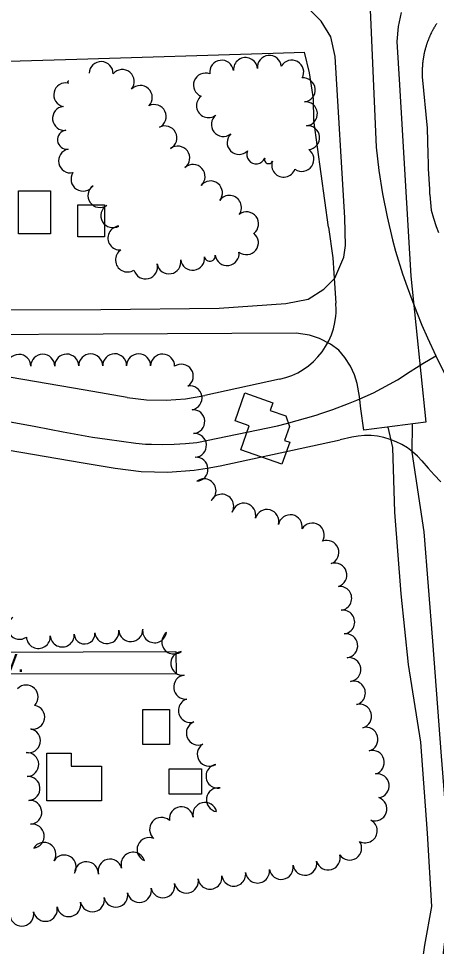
# Model space of a CAD drawing. Extents: x -25029 to 2274964, y -81170 to 687028.
# Drawn here: x 2554 to 2903, y -68690 to -67916 of the extents above; entities that cross this region are included whole.
import ezdxf

# ---------------------------------------------------------------- set-up
doc = ezdxf.new("R2010")
doc.units = 0
for name, color, linetype in [('81911BEA - RW_X_Fee_RW', 7, 'Continuous'), ('BLDG', 7, 'Continuous'), ('GE_X_CL_2000', 7, 'Continuous'), ('ROAD', 7, 'Continuous'), ('ROAD-NAME', 7, 'Continuous'), ('TREES', 7, 'Continuous')]:
    doc.layers.add(name, color=color, linetype=linetype)

msp = doc.modelspace()

# ---------------------------------------------------------------- linework, layer by layer
at = {"layer": '81911BEA - RW_X_Fee_RW'}
for p, q in [((2602.86, -67949.56), (2766.63, -67944.54)), ((2766.63, -67944.54), (2792.73, -67943.75)), ((2429.89, -67954.86), (2602.86, -67949.56)), ((2812.62, -68089.8), (2816.37, -68115.45)), ((2609.56, -68225.82), (2376.93, -68186.07)), ((2771.89, -68216.75), (2709.52, -68230.34)), ((2644.68, -68231.82), (2609.56, -68225.82)), ((2722.29, -68288.96), (2822.46, -68267.16)), ((2832.04, -68265.07), (2822.46, -68267.16))]:
    msp.add_line(p, q, dxfattribs=at)
for points in [[(2902.93, -67919.79), (2902.7, -67920.15), (2902.47, -67920.51), (2902.24, -67920.87), (2902.01, -67921.24), (2901.78, -67921.6), (2901.56, -67921.97), (2901.34, -67922.34), (2901.12, -67922.71), (2900.9, -67923.08), (2900.69, -67923.45), (2900.48, -67923.83), (2900.27, -67924.2), (2900.06, -67924.58), (2899.85, -67924.96), (2899.65, -67925.34), (2899.45, -67925.72), (2899.25, -67926.1), (2899.05, -67926.48), (2898.85, -67926.86), (2898.66, -67927.25), (2898.47, -67927.63), (2898.28, -67928.02), (2898.1, -67928.41), (2897.91, -67928.8), (2897.73, -67929.19), (2897.55, -67929.58), (2897.37, -67929.97), (2897.2, -67930.36), (2897.03, -67930.76), (2896.86, -67931.15), (2896.69, -67931.55), (2896.52, -67931.94), (2896.36, -67932.34), (2896.2, -67932.74), (2896.04, -67933.14), (2895.88, -67933.54), (2895.73, -67933.94), (2895.58, -67934.34), (2895.43, -67934.75), (2895.28, -67935.15), (2895.14, -67935.56), (2894.99, -67935.96), (2894.85, -67936.37), (2894.71, -67936.78), (2894.58, -67937.19), (2894.45, -67937.59), (2894.32, -67938), (2894.19, -67938.41), (2894.06, -67938.83), (2893.94, -67939.24), (2893.82, -67939.65), (2893.7, -67940.06), (2893.58, -67940.48), (2893.47, -67940.89), (2893.36, -67941.31), (2893.25, -67941.72), (2893.14, -67942.14), (2893.04, -67942.56), (2892.93, -67942.98), (2892.83, -67943.39), (2892.74, -67943.81), (2892.64, -67944.23), (2892.55, -67944.65), (2892.46, -67945.07), (2892.37, -67945.5), (2892.29, -67945.92), (2892.21, -67946.34), (2892.13, -67946.76), (2892.05, -67947.18), (2891.97, -67947.61), (2891.9, -67948.03), (2891.83, -67948.46), (2891.76, -67948.88), (2891.7, -67949.31), (2891.64, -67949.73), (2891.57, -67950.16), (2891.52, -67950.58), (2891.46, -67951.01), (2891.41, -67951.44), (2891.36, -67951.86), (2891.31, -67952.29), (2891.26, -67952.72), (2891.22, -67953.15), (2891.18, -67953.58), (2891.14, -67954), (2891.11, -67954.43), (2891.07, -67954.86), (2891.04, -67955.29), (2891.02, -67955.72), (2890.99, -67956.15), (2890.97, -67956.58), (2890.95, -67957.01), (2890.93, -67957.44), (2890.91, -67957.87), (2890.9, -67958.3), (2890.89, -67958.73), (2890.88, -67959.16), (2890.87, -67959.59), (2890.87, -67960.02), (2890.87, -67960.45), (2890.87, -67960.88), (2890.88, -67961.31), (2890.88, -67961.74), (2890.89, -67962.17), (2890.9, -67962.6), (2890.92, -67963.03), (2890.93, -67963.46), (2890.95, -67963.89), (2890.97, -67964.32), (2894.96, -68007.15), (2895.26, -68018.01), (2895.56, -68028.86), (2895.77, -68036.65), (2895.99, -68041.03), (2896.83, -68058.18), (2896.98, -68061.19), (2897.06, -68062.02), (2897.13, -68062.86), (2898.26, -68075.48), (2900.36, -68082.37), (2902.46, -68089.26), (2904.49, -68094.24)], [(2812.62, -68089.8), (2800.49, -68000.83), (2800.08, -67982.59), (2796.95, -67960.99), (2792.73, -67943.75)], [(2816.37, -68115.45), (2817.11, -68128.08), (2817.96, -68140.7), (2818.92, -68153.31)], [(2771.89, -68216.75), (2777.1, -68215.37), (2782.16, -68213.52), (2787.03, -68211.23), (2791.68, -68208.52), (2796.07, -68205.39), (2800.16, -68201.89), (2803.92, -68198.03), (2807.32, -68193.86), (2810.33, -68189.39), (2812.92, -68184.67), (2815.09, -68179.74), (2816.8, -68174.64), (2818.05, -68169.4), (2818.82, -68164.07), (2818.97, -68161.38), (2819.11, -68158.69), (2818.92, -68153.31)], [(2263.05, -68227.48), (2608.02, -68286.42), (2634.57, -68290.95)], [(2644.68, -68231.82), (2660.87, -68233.79), (2677.17, -68234.2), (2693.44, -68233.05), (2709.52, -68230.34)], [(2890.62, -68284.93), (2886.94, -68280.96), (2882.92, -68277.34), (2878.58, -68274.09), (2873.98, -68271.25), (2869.13, -68268.84), (2864.09, -68266.87), (2858.89, -68265.36), (2853.58, -68264.33), (2848.19, -68263.79), (2842.78, -68263.73), (2837.38, -68264.16), (2832.04, -68265.07)], [(2890.62, -68284.93), (2895.73, -68290.83), (2900.97, -68296.61), (2906.34, -68302.27)], [(2634.57, -68290.95), (2656.47, -68293.62), (2667.5, -68293.9), (2678.52, -68294.18), (2700.53, -68292.62), (2711.41, -68290.79), (2722.29, -68288.96)]]:
    msp.add_lwpolyline(points, dxfattribs=at)
at = {"layer": 'BLDG'}
for points in [[(2580.77, -68059.57), (2580.77, -68095.23), (2554.19, -68095.23), (2554.19, -68059.57)], [(2625.77, -68071.01), (2625.77, -68097.84), (2603.56, -68097.84), (2603.56, -68071.01)], [(2766.38, -68236.37), (2764.12, -68242.74), (2777, -68247.32), (2780.12, -68256.1), (2775.99, -68267.74), (2780.3, -68269.27), (2773.77, -68287.67), (2739.54, -68275.5), (2746.63, -68255.55), (2734.72, -68251.32), (2742.98, -68228.05)], [(2679.93, -68492.33), (2679.93, -68521.62), (2657.93, -68521.62), (2657.93, -68492.33)], [(2598.04, -68528.77), (2598.04, -68539.66), (2623.28, -68539.66), (2623.28, -68568.58), (2577.82, -68568.58), (2577.82, -68528.77)], [(2706.64, -68563.08), (2679.77, -68563.08), (2679.77, -68541.81), (2706.64, -68541.81)]]:
    msp.add_lwpolyline(points, close=True, dxfattribs=at)
at = {"layer": 'GE_X_CL_2000'}
for points in [[(2844.28, -67847.78), (2845.57, -67861.54), (2846.18, -67876.03), (2852.41, -68022.89), (2854.65, -68042.45), (2857.69, -68061.91), (2861.52, -68081.22), (2866.13, -68100.37), (2868.73, -68109.86), (2874.51, -68128.69), (2878.24, -68139.52), (2882.17, -68150.28), (2886.32, -68160.96), (2890.67, -68171.55), (2895.22, -68182.06), (2902.25, -68197.23)], [(2545.59, -68251.92), (2568.44, -68256.13), (2591.25, -68260.59), (2603.49, -68262.85), (2615.76, -68264.92), (2628.06, -68266.77), (2651.98, -68269.97), (2660.01, -68270.78), (2665.15, -68271.02), (2674.57, -68271.05), (2683.98, -68270.81), (2693.39, -68270.3), (2702.78, -68269.51), (2770.08, -68255.48), (2777.55, -68253.57), (2802.32, -68246.73), (2806.23, -68245.37), (2813.03, -68243.01), (2816.26, -68241.91), (2829.4, -68236.93), (2836.41, -68234.11), (2843.35, -68231.1), (2850.19, -68227.91), (2856.95, -68224.52), (2863.62, -68220.95), (2870.18, -68217.21), (2880.75, -68210.36), (2891.43, -68203.69), (2902.25, -68197.23)], [(2902.25, -68197.23), (2910.09, -68213.04)]]:
    msp.add_lwpolyline(points, dxfattribs=at)
at = {"layer": 'ROAD'}
for points in [[(2272.48, -67915.14), (2275.58, -68140.01), (2279.8, -68146.87), (2288.71, -68153.57), (2303.49, -68158.95), (2622.69, -68158.4), (2721.42, -68157.25), (2777.1, -68153.4), (2795.68, -68149.87), (2808.89, -68141.52), (2818.05, -68132.45), (2825.38, -68114.92), (2826.87, -68105.08), (2826.23, -68082.08), (2818.32, -67947.2), (2814.51, -67930.87), (2806.52, -67917.8), (2794.84, -67906.19)], [(2873.19, -67910.59), (2870.83, -67922.17), (2869.71, -67934.9), (2871.84, -67970.92), (2881.48, -68130.53), (2893.77, -68252.59), (2842.29, -68259.32), (2839.78, -68241.32), (2838.52, -68231.19), (2836.54, -68220.35), (2834.42, -68212.98), (2831.14, -68205.83), (2826.2, -68198.54), (2821.27, -68192.4), (2814.31, -68187.36), (2805.11, -68182.68), (2796.78, -68179.89), (2785.71, -68178.11), (2355.84, -68180.36)], [(2882.4, -68254.24), (2882.17, -68277.66), (2892.32, -68343.98), (2899.34, -68435.28), (2906.66, -68531.2), (2911.73, -68594.23), (2912.37, -68639.35), (2909.38, -68686.07), (2904.77, -68726.47), (2904.45, -68728.49), (2887.38, -68727.45), (2893.16, -68689.12), (2898.85, -68656.89), (2895.22, -68595.61), (2889.73, -68519.55), (2879.49, -68454.89), (2873.2, -68395.69), (2867.96, -68327.59), (2866.45, -68273.79), (2862.49, -68256.79)], [(2298.88, -68445.33), (2685.21, -68443.86), (2685.55, -68462.88), (2475.79, -68462.69)]]:
    msp.add_lwpolyline(points, dxfattribs=at)
at = {"layer": 'TREES'}
for centre, radius, start, end in [((2763.37, -67956.37), 10, 5.48914, 185.48914), ((2623, -67961.54), 10, 357.94317, 177.94317), ((2723.59, -67960.43), 10, 7.86251, 187.86251), ((2743.46, -67958.19), 10, 4.9609, 184.9609), ((2782.04, -67960.32), 10, 330.60164, 150.60164), ((2640.71, -67968.25), 10, 320.57966, 140.57966), ((2710.06, -67971.12), 10, 68.7575, 248.7575), ((2593.48, -67979.29), 10, 77.42991, 257.42991), ((2595.84, -67968.71), 0.843, 77.42991, 257.42993), ((2791.65, -67975.19), 10, 275.15037, 95.15037), ((2655.67, -67981.51), 10, 316.30554, 136.30554), ((2712.59, -67988.32), 10, 127.99941, 307.99941), ((2793.44, -67995.11), 10, 275.13376, 95.13376), ((2592.44, -67998.98), 10, 96.55357, 276.55357), ((2667.24, -67997.42), 10, 295.7301, 115.7301), ((2724.93, -68004.06), 10, 128.16909, 308.16909), ((2594.49, -68016.8), 7.93, 96.55357, 276.55357), ((2676.25, -68015.28), 10, 297.8139, 117.8139), ((2795.28, -68015.03), 10, 275.43767, 95.43767), ((2738.12, -68019.05), 10, 134.48499, 314.48499), ((2686.94, -68032.1), 10, 307.06117, 127.06117), ((2597.46, -68034.46), 10, 101.88253, 281.88253), ((2752.37, -68029.14), 7.83, 157.81292, 337.81292), ((2762.75, -68033.38), 3.39, 157.81292, 337.81292), ((2790.49, -68033.17), 10, 234.92316, 54.92316), ((2699.69, -68047.49), 10, 312.22083, 132.22083), ((2775.31, -68038), 10, 160.45268, 340.45268), ((2607.89, -68049.71), 10, 146.93203, 326.93203), ((2622, -68063.36), 10, 124.94052, 304.94052), ((2714.19, -68061.18), 10, 321.05986, 141.05986), ((2730.1, -68073.28), 10, 324.41247, 144.41247), ((2632.78, -68080.19), 10, 120.30972, 300.30972), ((2744.35, -68087.01), 10, 307.76857, 127.76857), ((2638.68, -68098.79), 10, 94.90845, 274.90845), ((2744.24, -68102.73), 10, 231.4282, 51.4282), ((2644.96, -68117.15), 10, 122.84982, 302.84982), ((2679.57, -68118.73), 10, 190.00728, 10.00728), ((2699.34, -68115.7), 10, 187.45851, 7.45851), ((2713.72, -68113.81), 4.51, 187.4585, 7.45851), ((2728.1, -68111.89), 10, 187.70363, 7.70363), ((2660.05, -68123.01), 10, 194.72417, 14.72417), ((2554.29, -68205.98), 10, 0.38429, 180.38429), ((2574.29, -68205.84), 10, 0.38429, 180.38429), ((2594.29, -68205.71), 10, 0.38429, 180.38429), ((2614.29, -68205.57), 10, 0.38429, 180.38429), ((2634.29, -68205.44), 10, 0.38429, 180.38429), ((2654.29, -68205.46), 10, 359.52101, 179.52101), ((2674.29, -68205.69), 10, 359.14903, 179.14903), ((2689.86, -68214.14), 10, 303.86894, 123.86894), ((2697.16, -68232.29), 10, 279.96053, 99.96053), ((2699.55, -68252.03), 9.91, 273.79114, 93.79114), ((2700.86, -68271.9), 10, 273.79114, 93.79114), ((2702.18, -68291.86), 10, 273.79114, 93.79114), ((2708.87, -68309.82), 10, 307.05544, 127.05544), ((2723.63, -68322.67), 10, 330.86526, 150.86526), ((2742.02, -68330.16), 10, 344.8142, 164.8142), ((2761.32, -68335.39), 10, 344.83769, 164.83769), ((2780.81, -68339.81), 10, 349.62739, 169.62739), ((2799.19, -68346.8), 10, 328.74923, 148.74923), ((2811.4, -68361.29), 10, 291.45168, 111.45168), ((2818.01, -68380.15), 10, 287.18261, 107.18261), ((2822.16, -68399.57), 9.93, 276.89968, 96.89968), ((2824.55, -68419.36), 10, 276.89968, 96.89968), ((2555, -68423.73), 10, 124.33648, 304.33648), ((2627.8, -68427.36), 10, 186.61717, 6.61717), ((2647.72, -68425.71), 10, 182.84288, 2.84288), ((2667.6, -68426.66), 10, 171.7198, 351.7198), ((2570.63, -68431.38), 10, 183.47351, 3.47351), ((2590.59, -68430.17), 10, 183.47351, 3.47351), ((2609.22, -68429.04), 8.66, 183.47351, 3.47351), ((2683.61, -68436.01), 10, 127.7105, 307.7105), ((2827.06, -68439.2), 10, 277.49462, 97.49462), ((2691.07, -68453.83), 10, 97.67109, 277.67109), ((2829.67, -68459.03), 10, 277.49493, 97.49493), ((2693.52, -68473.68), 10, 96.40919, 276.40919), ((2560.45, -68481.96), 10, 315.78757, 135.78757), ((2833.49, -68478.62), 10, 284.5926, 104.5926), ((2565.92, -68498.79), 10, 260.24608, 80.24608), ((2697.48, -68493.2), 10, 106.55977, 286.55977), ((2838.66, -68497.94), 10, 285.33964, 105.33964), ((2704.11, -68512.04), 10, 112.21697, 292.21697), ((2562.36, -68518.47), 10, 259.25462, 79.25462), ((2843.95, -68517.23), 10, 285.33964, 105.33964), ((2713.23, -68529.76), 10, 122.24012, 302.24012), ((2849.24, -68536.52), 10, 285.33964, 105.33964), ((2560.9, -68538.29), 10, 272.2997, 92.2997), ((2720.48, -68548.03), 10, 101.01821, 281.01821), ((2562.03, -68558.25), 9.99, 274.16329, 94.16329), ((2853.32, -68556.06), 10, 278.25656, 98.25655), ((2720.83, -68567.73), 10, 81.04665, 261.04665), ((2851.39, -68575.37), 10, 250.31294, 70.31293), ((2563.48, -68578.19), 10, 274.16329, 94.16329), ((2689.92, -68583.61), 10, 7.596, 187.596), ((2709.55, -68579.95), 10, 13.54021, 193.54021), ((2565.48, -68598.08), 10, 277.31722, 97.31722), ((2673.44, -68592.47), 10, 48.95898, 228.95898), ((2843.35, -68593.63), 10, 242.15971, 62.15971), ((2575.24, -68613.29), 10, 328.06123, 148.06123), ((2662.99, -68609.23), 10, 67.14484, 247.14484), ((2830.37, -68608.03), 10, 213.76781, 33.76781), ((2649.6, -68621.56), 10, 18.12683, 198.12683), ((2592.24, -68623.82), 10, 328.38945, 148.38945), ((2610.75, -68629.39), 10, 358.14199, 178.14199), ((2630.42, -68627.19), 10, 14.60238, 194.60238), ((2792.96, -68620.74), 10, 189.79631, 9.79631), ((2812.43, -68616.31), 10, 195.81392, 15.81392), ((2733.66, -68629.82), 10, 187.31156, 7.31156), ((2753.48, -68627.19), 10, 187.76987, 7.76988), ((2773.25, -68624.14), 10, 189.79631, 9.79631), ((2694.1, -68635.6), 10, 191.32714, 11.32714), ((2713.82, -68632.36), 10, 187.31524, 7.31524), ((2654.89, -68643.45), 10, 191.32714, 11.32714), ((2674.49, -68639.53), 9.99, 191.32714, 11.32714), ((2615.67, -68651.31), 10, 191.32714, 11.32714), ((2635.28, -68647.38), 10, 191.32714, 11.32714), ((2576.45, -68659.17), 10, 191.32714, 11.32714), ((2596.06, -68655.24), 10, 191.32714, 11.32714), ((2556.84, -68663.09), 10, 191.32714, 11.32714)]:
    msp.add_arc(centre, radius, start, end, dxfattribs=at)

# ---------------------------------------------------------------- texts
at = {"layer": 'ROAD-NAME'}
msp.add_text('SUNNYCLIFFE AV.', height=15, dxfattribs=at).set_placement((2381.61, -68461.17))

doc.saveas('drawing.dxf')
